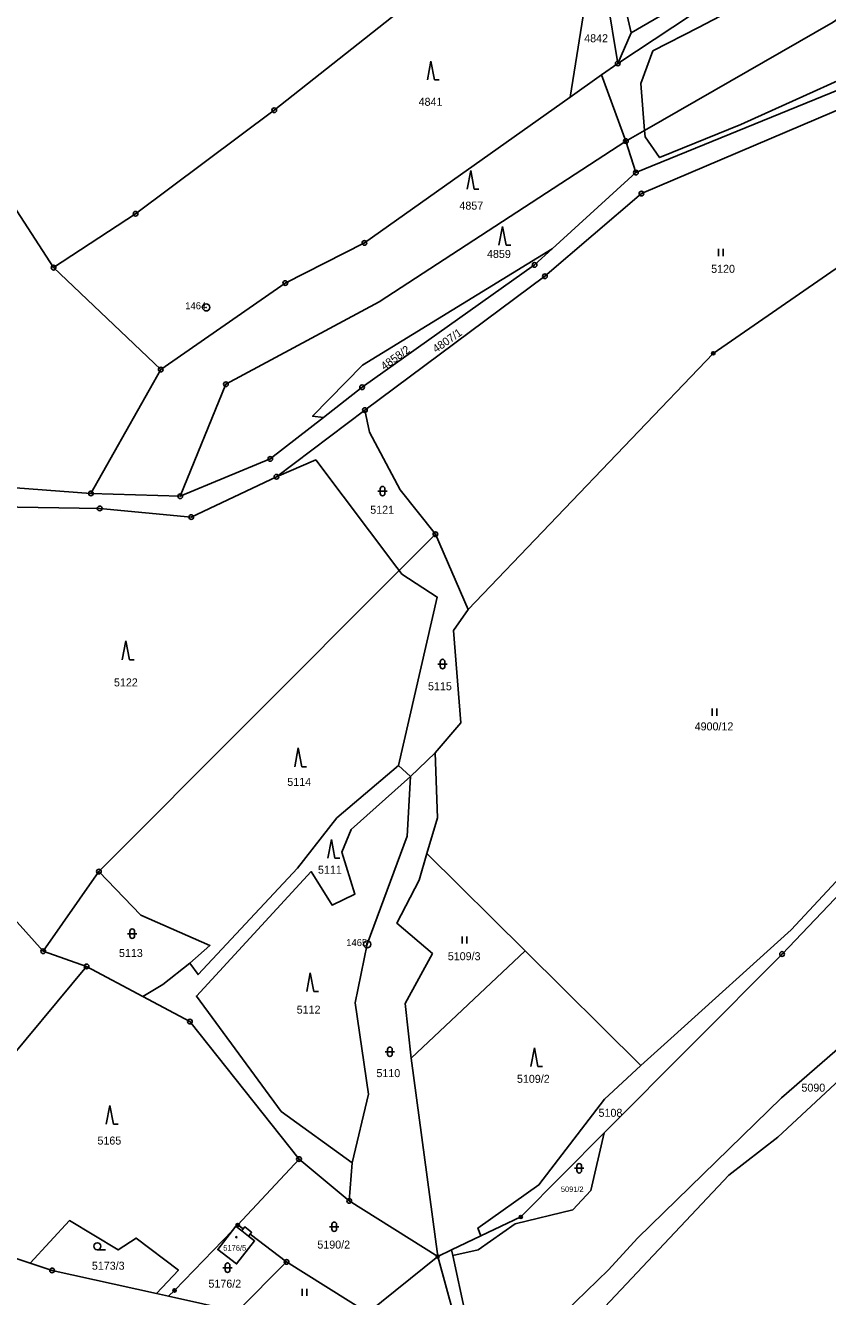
# Model space of a CAD drawing. Extents: x -644096 to -634268, y -1141430 to -1133463.
# Drawn here: x -637631.1 to -637460.7, y -1138654.4 to -1138384.4 of the extents above; entities that cross this region are included whole.
import ezdxf

# ---------------------------------------------------------------- set-up
doc = ezdxf.new("R2010")
doc.units = 0
for name, color, linetype in [('_CIVIL_CONSTRUCTION', 7, 'Continuous'), ('M_Svah_Nasyp', 7, 'Continuous'), ('M_Svah_Zarez', 7, 'Continuous'), ('spodek_zarez', 7, 'Continuous'), ('svrsek_osa_sjezdy', 7, 'Continuous'), ('svrsek_osa_terminal_VRT', 7, 'Continuous'), ('svrsek_osa_VRT', 7, 'Continuous'), ('terminal_VRT', 7, 'Continuous')]:
    doc.layers.add(name, color=color, linetype=linetype)

msp = doc.modelspace()

# ---------------------------------------------------------------- linework, layer by layer
at = {"layer": '_CIVIL_CONSTRUCTION'}
for centre, radius in [((-637505.23, -1138392.43), 0.5), ((-637505.23, -1138392.43), 0.0303), ((-637578.2, -1138402.38), 0.5), ((-637578.2, -1138402.38), 0.0303), ((-637503.51, -1138408.95), 0.5), ((-637503.51, -1138408.95), 0.0303), ((-637501.37, -1138415.63), 0.5), ((-637501.37, -1138415.63), 0.0303), ((-637500.2, -1138420.1), 0.5), ((-637500.2, -1138420.1), 0.0303), ((-637607.68, -1138424.37), 0.5), ((-637607.68, -1138424.37), 0.0303), ((-637559.06, -1138430.58), 0.5), ((-637559.06, -1138430.58), 0.0303), ((-637625.08, -1138435.83), 0.5), ((-637625.08, -1138435.83), 0.0303), ((-637522.92, -1138435.26), 0.5), ((-637522.92, -1138435.26), 0.0303), ((-637575.86, -1138439.1), 0.5), ((-637520.7, -1138437.67), 0.5), ((-637520.7, -1138437.67), 0.0303), ((-637575.86, -1138439.1), 0.0303), ((-637592.67, -1138444.29), 0.75), ((-637592.67, -1138444.29), 0.03), ((-637484.95, -1138454.04), 0.335), ((-637484.95, -1138454.04), 0.0203), ((-637602.32, -1138457.5), 0.5), ((-637602.32, -1138457.5), 0.0303), ((-637588.47, -1138460.59), 0.5), ((-637588.47, -1138460.59), 0.0303), ((-637559.55, -1138461.23), 0.5), ((-637559.55, -1138461.23), 0.0303), ((-637558.96, -1138466.08), 0.5), ((-637558.96, -1138466.08), 0.0303), ((-637579.06, -1138476.48), 0.5), ((-637579.06, -1138476.48), 0.0303), ((-637577.74, -1138480.26), 0.5), ((-637577.74, -1138480.26), 0.0303), ((-637617.15, -1138483.79), 0.5), ((-637617.15, -1138483.79), 0.0303), ((-637598.17, -1138484.39), 0.5), ((-637598.17, -1138484.39), 0.0303), ((-637615.3, -1138486.99), 0.5), ((-637615.3, -1138486.99), 0.0303), ((-637595.84, -1138488.82), 0.5), ((-637595.84, -1138488.82), 0.0303), ((-637543.96, -1138492.48), 0.5), ((-637543.96, -1138492.48), 0.0303), ((-637615.45, -1138564.13), 0.5), ((-637615.45, -1138564.13), 0.0303), ((-637558.47, -1138579.6), 0.75), ((-637627.29, -1138581.07), 0.5), ((-637627.29, -1138581.07), 0.0303), ((-637558.47, -1138579.6), 0.03), ((-637470.33, -1138581.66), 0.5), ((-637470.33, -1138581.66), 0.0303), ((-637618.09, -1138584.3), 0.5), ((-637618.09, -1138584.3), 0.0303), ((-637596.14, -1138596.03), 0.5), ((-637596.14, -1138596.03), 0.0303), ((-637572.95, -1138625.24), 0.5), ((-637572.95, -1138625.24), 0.0303), ((-637562.27, -1138634.13), 0.5), ((-637562.27, -1138634.13), 0.0303), ((-637525.83, -1138637.52), 0.335), ((-637525.83, -1138637.52), 0.0203), ((-637585.96, -1138639.22), 0.335), ((-637585.96, -1138639.22), 0.0203), ((-637575.58, -1138647.07), 0.5), ((-637543.49, -1138645.93), 0.335), ((-637543.49, -1138645.93), 0.0203), ((-637625.42, -1138648.89), 0.5), ((-637625.42, -1138648.89), 0.0303), ((-637575.58, -1138647.07), 0.0303), ((-637599.39, -1138653.14), 0.335), ((-637599.39, -1138653.14), 0.0203)]:
    msp.add_circle(centre, radius, dxfattribs=at)
at = {"layer": 'M_Svah_Nasyp'}
for p, q in [((-637586.28, -1138639.55), (-637585.12, -1138640.47)), ((-637585.12, -1138640.47), (-637584.82, -1138640.08)), ((-637585.12, -1138640.47), (-637583.67, -1138641.61))]:
    msp.add_line(p, q, dxfattribs=at)
at = {"layer": 'M_Svah_Zarez'}
msp.add_circle((-637586.28, -1138641.82), 0.123, dxfattribs=at)
at = {"layer": 'spodek_zarez'}
msp.add_circle((-638683.07, -1137056.85), 1378.08, dxfattribs=at)
at = {"layer": 'svrsek_osa_sjezdy'}
for p, q in [((-637544.91, -1138391.95), (-637545.66, -1138395.95)), ((-637544.16, -1138395.95), (-637544.91, -1138391.95)), ((-637544.16, -1138395.95), (-637543.16, -1138395.95)), ((-637536.47, -1138415.17), (-637537.22, -1138419.17)), ((-637535.72, -1138419.17), (-637536.47, -1138415.17)), ((-637535.72, -1138419.17), (-637534.72, -1138419.17)), ((-637529.72, -1138427.08), (-637530.47, -1138431.08)), ((-637528.97, -1138431.08), (-637529.72, -1138427.08)), ((-637528.97, -1138431.08), (-637527.97, -1138431.08)), ((-637483.85, -1138433.36), (-637483.85, -1138431.86)), ((-637482.85, -1138433.36), (-637482.85, -1138431.86)), ((-637556.21, -1138483.31), (-637554.21, -1138483.31)), ((-637555.71, -1138482.81), (-637555.71, -1138483.81)), ((-637554.71, -1138483.81), (-637554.71, -1138482.81)), ((-637609.74, -1138515.14), (-637610.49, -1138519.14)), ((-637608.99, -1138519.14), (-637609.74, -1138515.14)), ((-637608.99, -1138519.14), (-637607.99, -1138519.14)), ((-637542.94, -1138519.55), (-637542.94, -1138520.55)), ((-637541.94, -1138520.55), (-637541.94, -1138519.55)), ((-637543.44, -1138520.05), (-637541.44, -1138520.05)), ((-637485.2, -1138531.02), (-637485.2, -1138529.52)), ((-637484.2, -1138531.02), (-637484.2, -1138529.52)), ((-637573.1, -1138537.88), (-637573.85, -1138541.88)), ((-637572.35, -1138541.88), (-637573.1, -1138537.88)), ((-637572.35, -1138541.88), (-637571.35, -1138541.88)), ((-637566.06, -1138557.33), (-637566.81, -1138561.33)), ((-637565.31, -1138561.33), (-637566.06, -1138557.33)), ((-637565.31, -1138561.33), (-637564.31, -1138561.33)), ((-637609.38, -1138577.34), (-637607.38, -1138577.34)), ((-637608.88, -1138576.84), (-637608.88, -1138577.84)), ((-637607.88, -1138577.84), (-637607.88, -1138576.84)), ((-637538.3, -1138579.44), (-637538.3, -1138577.94)), ((-637537.3, -1138579.44), (-637537.3, -1138577.94)), ((-637570.55, -1138585.63), (-637571.3, -1138589.63)), ((-637569.8, -1138589.63), (-637570.55, -1138585.63)), ((-637569.8, -1138589.63), (-637568.8, -1138589.63)), ((-637554.64, -1138602.44), (-637552.64, -1138602.44)), ((-637554.14, -1138601.94), (-637554.14, -1138602.94)), ((-637553.14, -1138602.94), (-637553.14, -1138601.94)), ((-637522.94, -1138601.56), (-637523.69, -1138605.56)), ((-637522.19, -1138605.56), (-637522.94, -1138601.56)), ((-637522.19, -1138605.56), (-637521.19, -1138605.56)), ((-637613.14, -1138613.82), (-637613.89, -1138617.82)), ((-637612.39, -1138617.82), (-637613.14, -1138613.82)), ((-637612.39, -1138617.82), (-637611.39, -1138617.82)), ((-637514.42, -1138627.19), (-637512.42, -1138627.19)), ((-637513.92, -1138626.69), (-637513.92, -1138627.69)), ((-637512.92, -1138627.69), (-637512.92, -1138626.69)), ((-637566.48, -1138639.61), (-637564.48, -1138639.61)), ((-637565.98, -1138639.11), (-637565.98, -1138640.11)), ((-637564.98, -1138640.11), (-637564.98, -1138639.11)), ((-637615.8, -1138644.51), (-637614.05, -1138644.51)), ((-637589.12, -1138648.31), (-637587.12, -1138648.31)), ((-637588.62, -1138647.81), (-637588.62, -1138648.81)), ((-637587.62, -1138648.81), (-637587.62, -1138647.81)), ((-637572.28, -1138654.27), (-637572.28, -1138652.77)), ((-637571.28, -1138654.27), (-637571.28, -1138652.77))]:
    msp.add_line(p, q, dxfattribs=at)
msp.add_circle((-637615.8, -1138643.76), 0.75, dxfattribs=at)
for centre, start, end in [((-637555.21, -1138482.81), 0, 180), ((-637555.21, -1138483.81), 180, 359.9879), ((-637542.44, -1138519.55), 0, 180), ((-637542.44, -1138520.55), 180, 359.9879), ((-637608.38, -1138576.84), 0, 180), ((-637608.38, -1138577.84), 180, 359.9879), ((-637553.64, -1138601.94), 0, 180), ((-637553.64, -1138602.94), 180, 359.9879), ((-637513.42, -1138626.69), 0, 180), ((-637513.42, -1138627.69), 180, 359.9879), ((-637565.48, -1138639.11), 0, 180), ((-637565.48, -1138640.11), 180, 359.9879), ((-637588.12, -1138647.81), 0, 180), ((-637588.12, -1138648.81), 180, 359.9879)]:
    msp.add_arc(centre, 0.5, start, end, dxfattribs=at)
at = {"layer": 'svrsek_osa_terminal_VRT'}
msp.add_arc((-642050.26, -1145189.6), 8802.25, 41.413152, 75.317049, dxfattribs=at)
at = {"layer": 'terminal_VRT'}
for p, q in [((-637505.23, -1138392.43), (-637512.11, -1138350.03)), ((-637502.37, -1138385.97), (-637506.33, -1138369.06)), ((-637505.23, -1138392.43), (-637502.37, -1138385.97)), ((-637436.02, -1138388.88), (-637501.37, -1138415.63)), ((-637508.66, -1138394.86), (-637505.23, -1138392.43)), ((-637515.36, -1138399.61), (-637508.66, -1138394.86)), ((-637508.66, -1138394.86), (-637503.51, -1138408.95)), ((-637503.51, -1138408.95), (-637499.55, -1138406.68)), ((-637501.37, -1138415.63), (-637503.51, -1138408.95)), ((-637501.37, -1138415.63), (-637519.18, -1138431.85)), ((-637625.08, -1138435.83), (-637635.24, -1138420.16)), ((-637602.32, -1138457.5), (-637625.08, -1138435.83)), ((-637484.95, -1138454.04), (-637536.99, -1138508.46)), ((-637617.15, -1138483.79), (-637602.32, -1138457.5)), ((-637577.74, -1138480.26), (-637558.96, -1138466.08)), ((-637598.17, -1138484.39), (-637617.15, -1138483.79)), ((-637551.67, -1138500.21), (-637543.96, -1138492.48)), ((-637543.96, -1138492.48), (-637536.99, -1138508.46)), ((-637551.67, -1138500.21), (-637615.45, -1138564.13)), ((-637544.01, -1138538.92), (-637538.6, -1138532.55)), ((-637544.01, -1138538.92), (-637549.3, -1138543.93)), ((-637549.3, -1138543.93), (-637551.82, -1138541.58)), ((-637653.4, -1138552.06), (-637627.29, -1138581.07)), ((-637524.89, -1138581.02), (-637545.79, -1138560.33)), ((-637615.45, -1138564.13), (-637627.29, -1138581.07)), ((-637627.29, -1138581.07), (-637618.09, -1138584.3)), ((-637524.89, -1138581.02), (-637549.11, -1138603.8)), ((-637500.31, -1138605.37), (-637524.89, -1138581.02)), ((-637659.15, -1138633.7), (-637618.09, -1138584.3)), ((-637618.09, -1138584.3), (-637606.13, -1138590.69)), ((-637543.49, -1138645.93), (-637549.11, -1138603.8)), ((-637585.96, -1138639.22), (-637572.95, -1138625.24)), ((-637572.95, -1138625.24), (-637562.27, -1138634.13)), ((-637561.69, -1138626.02), (-637562.27, -1138634.13)), ((-637562.27, -1138634.13), (-637543.49, -1138645.93)), ((-637575.58, -1138647.07), (-637583.35, -1138641.19)), ((-637534.34, -1138641.57), (-637540.52, -1138644.52)), ((-637543.49, -1138645.93), (-637558.33, -1138657.92)), ((-637540.52, -1138644.52), (-637543.49, -1138645.93)), ((-637540.26, -1138645.74), (-637540.52, -1138644.52)), ((-637586.06, -1138657.65), (-637575.58, -1138647.07)), ((-637558.33, -1138657.92), (-637575.58, -1138647.07)), ((-637603.25, -1138653.82), (-637600.7, -1138654.39)), ((-637600.7, -1138654.39), (-637586.06, -1138657.65))]:
    msp.add_line(p, q, dxfattribs=at)
for points in [[(-637352.69, -1138264.82), (-637377.01, -1138306.6), (-637401.39, -1138338.22), (-637415.74, -1138352.52), (-637459.44, -1138383.7), (-637499.55, -1138406.68)], [(-637502.37, -1138385.97), (-637475.75, -1138370.4), (-637448.76, -1138348.14), (-637408.37, -1138316.87), (-637424.11, -1138307.01), (-637439.95, -1138318.88), (-637471.82, -1138344.25), (-637506.33, -1138369.06)], [(-637525.71, -1138360.8), (-637578.2, -1138402.38), (-637607.68, -1138424.37), (-637625.08, -1138435.83)], [(-637515.36, -1138399.61), (-637511.71, -1138376.95), (-637511.3, -1138367.38), (-637513.27, -1138362.44), (-637525.71, -1138360.8)], [(-637505.23, -1138392.43), (-637474.15, -1138371.87), (-637465.83, -1138366.01)], [(-637499.55, -1138406.68), (-637500.31, -1138396.72), (-637497.77, -1138389.77), (-637488.07, -1138384.81), (-637477.38, -1138379.19), (-637469.63, -1138372.78), (-637465.83, -1138366.01)], [(-637558.96, -1138466.08), (-637520.7, -1138437.67), (-637500.2, -1138420.1), (-637435.49, -1138392.54), (-637380.33, -1138386.46)], [(-637380.33, -1138386.46), (-637411.57, -1138403.35), (-637484.95, -1138454.04)], [(-637436.02, -1138388.88), (-637444.57, -1138389.85), (-637479.08, -1138405.45), (-637496.33, -1138412.44), (-637499.44, -1138408.06), (-637499.55, -1138406.68)], [(-637602.32, -1138457.5), (-637575.86, -1138439.1), (-637559.06, -1138430.58), (-637515.36, -1138399.61)], [(-637598.17, -1138484.39), (-637588.47, -1138460.59), (-637555.91, -1138443.07), (-637503.51, -1138408.95)], [(-637519.18, -1138431.85), (-637559.48, -1138456.52), (-637570.07, -1138467.42), (-637567.76, -1138467.64)], [(-637519.18, -1138431.85), (-637522.92, -1138435.26), (-637559.55, -1138461.23), (-637567.76, -1138467.64)], [(-637617.15, -1138483.79), (-637637.03, -1138482.32), (-637663.48, -1138471.9), (-637679.84, -1138474.53), (-637690.11, -1138467.84), (-637697.86, -1138461.56), (-637705.35, -1138458)], [(-637567.76, -1138467.64), (-637579.06, -1138476.48), (-637598.17, -1138484.39)], [(-637543.96, -1138492.48), (-637551.43, -1138483.01), (-637558.01, -1138470.77), (-637558.96, -1138466.08)], [(-637664.57, -1138476.45), (-637637.16, -1138486.68), (-637615.3, -1138486.99), (-637595.84, -1138488.82), (-637577.74, -1138480.26)], [(-637577.74, -1138480.26), (-637569.41, -1138476.68), (-637552.2, -1138499.51), (-637551.67, -1138500.21)], [(-637551.82, -1138541.58), (-637543.58, -1138505.84), (-637551.12, -1138500.95), (-637551.67, -1138500.21)], [(-637538.6, -1138532.55), (-637540.16, -1138512.94), (-637536.99, -1138508.46)], [(-637414.8, -1138518.98), (-637468.4, -1138576.53), (-637493.99, -1138599.59), (-637500.31, -1138605.37)], [(-637411.43, -1138519.9), (-637470.33, -1138581.66), (-637508.1, -1138619.68)], [(-637399.13, -1138531.58), (-637399.6, -1138539.24), (-637430.92, -1138572.79), (-637450.47, -1138594.89), (-637470.43, -1138612.22), (-637501.02, -1138642), (-637507.21, -1138648.73), (-637521.2, -1138662.38), (-637528.82, -1138665.86), (-637534.2, -1138665.61), (-637537.68, -1138657.89), (-637540.26, -1138645.74)], [(-637545.79, -1138560.33), (-637543.55, -1138552.72), (-637544.01, -1138538.92)], [(-637535.01, -1138678.6), (-637505.68, -1138661.02), (-637507.97, -1138656.6), (-637481.67, -1138628.67), (-637471.22, -1138620.54), (-637458.04, -1138608.34), (-637457.24, -1138606.56), (-637424.85, -1138573.77), (-637419.57, -1138573.55), (-637391.37, -1138538.95)], [(-637551.82, -1138541.58), (-637564.92, -1138552.76), (-637573.29, -1138563.41), (-637594.4, -1138586.04), (-637596.17, -1138583.61)], [(-637561.69, -1138626.02), (-637576.74, -1138615.13), (-637594.76, -1138590.61), (-637570.38, -1138564.15), (-637565.91, -1138571.25), (-637561.06, -1138568.97), (-637563.86, -1138560.01), (-637561.89, -1138555.23), (-637549.3, -1138543.93)], [(-637549.3, -1138543.93), (-637549.94, -1138556.6), (-637558.47, -1138579.6), (-637561.01, -1138592.01), (-637558.17, -1138611.43), (-637561.69, -1138626.02)], [(-637549.11, -1138603.8), (-637550.37, -1138592.21), (-637544.61, -1138581.56), (-637552.15, -1138575.13), (-637547.45, -1138565.97), (-637545.79, -1138560.33)], [(-637596.17, -1138583.61), (-637591.88, -1138579.86), (-637606.58, -1138573.42), (-637615.45, -1138564.13)], [(-637596.17, -1138583.61), (-637601.89, -1138588.15), (-637606.13, -1138590.69)], [(-637606.13, -1138590.69), (-637596.14, -1138596.03), (-637572.95, -1138625.24)], [(-637500.31, -1138605.37), (-637508.08, -1138612.47), (-637522, -1138630.71), (-637534.93, -1138639.88), (-637534.34, -1138641.57)], [(-637508.1, -1138619.68), (-637510.98, -1138631.91), (-637514.81, -1138636.03), (-637527.03, -1138639.02), (-637534.87, -1138644.51), (-637540.26, -1138645.74)], [(-637508.1, -1138619.68), (-637525.83, -1138637.52), (-637534.34, -1138641.57)], [(-637659.15, -1138633.7), (-637649.14, -1138641.07), (-637630.08, -1138647.35)], [(-637630.08, -1138647.35), (-637621.73, -1138638.29), (-637611.36, -1138644.53), (-637607.57, -1138642), (-637598.58, -1138648.86), (-637603.25, -1138653.82)], [(-637600.7, -1138654.39), (-637599.39, -1138653.14), (-637587.08, -1138640.39)], [(-637583.35, -1138641.19), (-637583.67, -1138641.61), (-637582.39, -1138642.62), (-637586.23, -1138647.49), (-637590.22, -1138644.46), (-637587.08, -1138640.39)], [(-637587.08, -1138640.39), (-637586.38, -1138639.47), (-637586.28, -1138639.55), (-637585.96, -1138639.22)], [(-637583.35, -1138641.19), (-637583.03, -1138640.78), (-637584.47, -1138639.64), (-637584.82, -1138640.08), (-637585.96, -1138639.22)], [(-637543.49, -1138645.93), (-637534.86, -1138677.23), (-637535.01, -1138678.6)], [(-637630.08, -1138647.35), (-637625.42, -1138648.89), (-637603.25, -1138653.82)]]:
    msp.add_lwpolyline(points, dxfattribs=at)

# ---------------------------------------------------------------- texts
at = {"layer": '_CIVIL_CONSTRUCTION'}
for s, p in [('1464', (-637597.12, -1138444.67)), ('1465', (-637562.92, -1138579.98))]:
    msp.add_text(s, height=1.5, dxfattribs=at).set_placement(p)
at = {"layer": 'svrsek_osa_VRT'}
for s, height, p in [('4842', 1.7, (-637512.36, -1138387.94)), ('4841', 1.7, (-637547.54, -1138401.44)), ('4857', 1.7, (-637538.87, -1138423.5)), ('4859', 1.7, (-637533.01, -1138433.77)), ('5120', 1.7, (-637485.39, -1138436.93)), ('5121', 1.7, (-637557.82, -1138488.12)), ('5122', 1.7, (-637612.26, -1138524.8)), ('5115', 1.7, (-637545.54, -1138525.62)), ('4900/12', 1.7, (-637488.89, -1138534.15)), ('5114', 1.7, (-637575.44, -1138545.94)), ('5111', 1.7, (-637568.92, -1138564.6)), ('5113', 1.7, (-637611.2, -1138582.29)), ('5109/3', 1.7, (-637541.34, -1138582.98)), ('5112', 1.7, (-637573.44, -1138594.33)), ('5110', 1.7, (-637556.5, -1138607.82)), ('5109/2', 1.7, (-637526.65, -1138609.03)), ('5090', 1.7, (-637466.21, -1138610.91)), ('5108', 1.7, (-637509.31, -1138616.25)), ('5165', 1.7, (-637615.77, -1138622.15)), ('5091/2', 1.14, (-637517.31, -1138632.21)), ('5176/5', 1.19, (-637589.04, -1138644.71)), ('5190/2', 1.7, (-637569.05, -1138644.25)), ('5173/3', 1.7, (-637616.96, -1138648.74)), ('5176/2', 1.7, (-637592.19, -1138652.55))]:
    msp.add_text(s, height=height, dxfattribs=at).set_placement(p)
for s, rotation, p in [('4807/1', 35, (-637543.83, -1138454.01)), ('4858/2', 36, (-637554.81, -1138457.69))]:
    msp.add_text(s, height=1.7, rotation=rotation, dxfattribs=at).set_placement(p)

doc.saveas('drawing.dxf')
